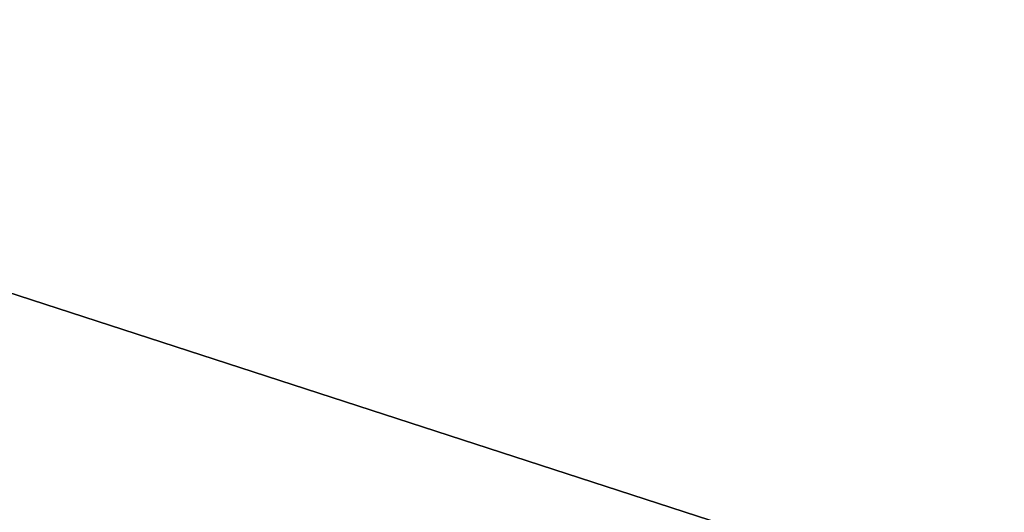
# Model space of a CAD drawing. Header units: millimetres. Extents: x -29 to 28.8, y -75.2 to 10.
# Tile 931 of 1056: x -2.064 to -1.469, y -43.049 to -42.751. Entities that reach past the tile are written whole.
import ezdxf

# ---------------------------------------------------------------- set-up
doc = ezdxf.new("R2010")
doc.units = ezdxf.units.MM
doc.header["$LTSCALE"] = 88.413066
for name, color, linetype in [('102', 7, 'CONTINUOUS'), ('2', 7, 'CONTINUOUS'), ('379', 7, 'CONTINUOUS'), ('385', 7, 'CONTINUOUS')]:
    doc.layers.add(name, color=color, linetype=linetype)

msp = doc.modelspace()

# ---------------------------------------------------------------- linework, layer by layer
at = {"layer": '102', "linetype": 'CONTINUOUS'}
for points in [[(-2.82968, -44.50806, -5.1), (-7.40792, -41.18156, -5.1), (2.82968, -44.50806, -5.1), (-2.82968, -44.50806, -5.1)], [(2.82968, -44.50806, -5.1), (-7.40792, -41.18156, -5.1), (2.44589, -41.98689, -5.1), (2.82968, -44.50806, -5.1)]]:
    msp.add_3dface(points, dxfattribs=at)
at = {"layer": '2', "linetype": 'CONTINUOUS'}
for points in [[(0, -17.8, 159.49976), (-4.1712, -17.8, 158.83921), (0, -54.3, 159.5), (0, -17.8, 159.49976)], [(0, -54.3, 159.5), (-4.1712, -17.8, 158.83921), (-4.17034, -54.3, 158.83894), (0, -54.3, 159.5)]]:
    msp.add_3dface(points, dxfattribs=at)
at = {"layer": '379', "linetype": 'CONTINUOUS'}
for points in [[(8.89923, -42.2655, -102.4), (2.25372, -42.74305, -102.4), (-3.39892, -46.26169, -102.4), (8.89923, -42.2655, -102.4)], [(3.39892, -46.26169, -102.4), (8.89923, -42.2655, -102.4), (-3.39892, -46.26169, -102.4), (3.39892, -46.26169, -102.4)], [(2.25372, -42.74305, -102.4), (-2.25372, -42.74305, -102.4), (-3.39892, -46.26169, -102.4), (2.25372, -42.74305, -102.4)]]:
    msp.add_3dface(points, dxfattribs=at)
at = {"layer": '385', "linetype": 'CONTINUOUS'}
for points in [[(-3.39892, -46.26169, -116.4), (-8.89923, -42.2655, -116.4), (3.39892, -46.26169, -116.4), (-3.39892, -46.26169, -116.4)], [(3.39892, -46.26169, -116.4), (-8.89923, -42.2655, -116.4), (8.89923, -42.2655, -116.4), (3.39892, -46.26169, -116.4)]]:
    msp.add_3dface(points, dxfattribs=at)

doc.saveas('drawing.dxf')
